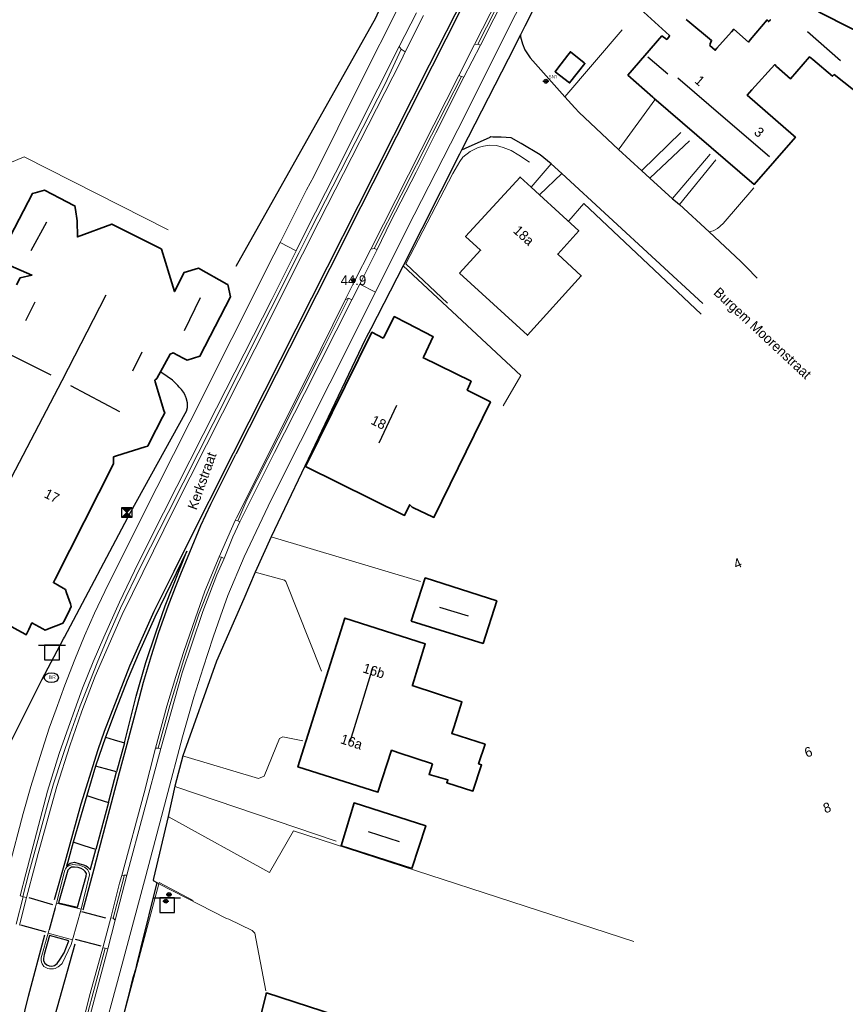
# Model space of a CAD drawing. Header units: metres. Extents: x 169249 to 194689, y 406250 to 412203.
# Tile 326 of 442: x 187877 to 187961, y 411261 to 411362. Entities that reach past the tile are written whole.
import ezdxf
from ezdxf.enums import TextEntityAlignment as Align

# ---------------------------------------------------------------- set-up
doc = ezdxf.new("R2010")
doc.units = ezdxf.units.M
doc.layers.get('0').update_dxf_attribs({"linetype": 'CONTINUOUS'})
for name, color, linetype in [('BGT_NLCS_N264$0$B-WE-IE-MEUBILAIR_WEGMEUBILAIR-S', 252, 'CONTINUOUS'), ('BGT_NLCS_N264$0$B-WE-KG-KADASTRAAL_NOK-G', 252, 'CONTINUOUS'), ('BGT_NLCS_N264$0$B-WE-KL-WATER_BRANDLEIDING_PUT-S', 252, 'CONTINUOUS'), ('BGT_NLCS_N264$0$B-WE-OG-TOPOGRAFIE_WEG_RIJWEG-G', 252, 'CONTINUOUS'), ('BGT_NLCS_N264$0$B-WE-OG-TOPOGRAFIE_WEG_VERKEERSEILAND-GV', 252, 'CONTINUOUS'), ('BGT_NLCS_N264$0$B-WE-OG-TOPOGRAFIE_WEG_VOETPAD-G', 252, 'CONTINUOUS'), ('BGT_NLCS_N264$0$B-WE-VW-MARKERING-G', 252, 'CONTINUOUS'), ('BGT_NLCS_N264$0$B-WE-VW-VERKEERSTEKEN_DRAAGCONSTRUCTIE-S', 252, 'CONTINUOUS'), ('BGT_NLCS_N264$0$Label_Nummeraanduidingreeks', 252, 'CONTINUOUS'), ('BGT_NLCS_N264$0$Label_Openbareruimte', 252, 'CONTINUOUS'), ('BGT_NLCS_N264$0$Label_Puntobject', 252, 'CONTINUOUS')]:
    doc.layers.add(name, color=color, linetype=linetype)
for name, color, linetype, lineweight in [('BGT_NLCS_N264$0$B-WE-IE-TERREINAFSCHEIDING_KUNSTMATIG_HEKWERK-G', 252, 'BGT_NLCS_N264$0$IE-TERREINAFSCHEIDING-KUNSTMATIG', 18), ('BGT_NLCS_N264$0$B-WE-IE-TERREINAFSCHEIDING_KUNSTMATIG_SCHUTTING-G', 252, 'BGT_NLCS_N264$0$IE-TERREINAFSCHEIDING-KUNSTMATIG-DICHT', 18), ('BGT_NLCS_N264$0$B-WE-OG-TOPOGRAFIE_BEBOUWING-G', 252, 'CONTINUOUS', 35), ('BGT_NLCS_N264$0$B-WE-OG-TOPOGRAFIE_WEG_PARKEERPLAATS-G', 252, 'CONTINUOUS', 18), ('BGT_NLCS_N264$0$B-WE-OG-TOPOGRAFIE_WEG_RIJWEG-GV', 252, 'CONTINUOUS', 18), ('BGT_NLCS_N264$0$B-WE-OG-TOPOGRAFIE_WEG_RIJWIELPAD-GV', 252, 'CONTINUOUS', 18), ('BGT_NLCS_N264$0$B-WE-OG-TOPOGRAFIE_WEG_VERHARD-G', 252, 'CONTINUOUS', 18), ('BGT_NLCS_N264$0$B-WE-OG-TOPOGRAFIE_WEG_VOETPAD-GV', 252, 'CONTINUOUS', 18), ('BGT_NLCS_N264$0$B-WE-VW-VERKEERSTEKEN_BORD-S', 252, 'CONTINUOUS', 25), ('X-XX-AL-REFERENTIE-G', 7, 'CONTINUOUS', 18)]:
    doc.layers.add(name, color=color, linetype=linetype, lineweight=lineweight)
doc.styles.add('BGT_NLCS_N264$0$NLCS-ISO', font='NLCS-ISO.ttf')
doc.styles.add('BGT_NLCS_N264$0$STANDARD', font='txt')
doc.linetypes.add('BGT_NLCS_N264$0$IE-TERREINAFSCHEIDING-KUNSTMATIG', pattern='A,4,[82,NLCS.SHX,S=0.75,R=90,X=0,Y=0],4,-2', length=10)
doc.linetypes.add('BGT_NLCS_N264$0$IE-TERREINAFSCHEIDING-KUNSTMATIG-DICHT', pattern='A,8,-1,[82,NLCS.SHX,S=0.75,R=90,X=0,Y=0],-1', length=10)

# ---------------------------------------------------------------- blocks, each defined once
blk = doc.blocks.new('BGT_NLCS_N264$0$SVW-VERKEERSTEKEN_BORD_ANWB-SO')
blk.add_line((-1.375, 0), (1.375, 0))
at = {"flags": 128}
blk.add_lwpolyline([(-0.75, 0), (-0.75, -1.5), (0.75, -1.5), (0.75, 0)], close=True, dxfattribs=at)
blk = doc.blocks.new('BGT_NLCS_N264$0$SIE-WEG_STRAATNAAMBORD_PAAL-SO')
blk.add_line((-0.3, 0), (0.3, 0))
for radius in [0.2, 0.0745]:
    blk.add_circle((0, 0), radius)
at = {"style": 'BGT_NLCS_N264$0$NLCS-ISO'}
blk.add_attdef('STRAATNAAMBORD', (0.28, 0.29), '', height=0.35, dxfattribs=at)
blk = doc.blocks.new('BGT_NLCS_N264$0$SIE-WEG_STRAATPOT_BRANDKRAAN-SO')
blk.add_ellipse((0, 0), major_axis=(-0.729, 0), ratio=0.685994)
at = {"style": 'BGT_NLCS_N264$0$NLCS-ISO'}
blk.add_text('BR', height=0.4, dxfattribs=at).set_placement((-0.3, -0.15))
blk = doc.blocks.new('BGT_NLCS_N264$0$SIE-WEG_CAMERA_SNELHEID-SO')
h = blk.add_hatch(color=256)
h.paths.add_polyline_path([(0.5, 0.5), (-0.5, 0.5), (0, 0)])
h.paths.add_polyline_path([(0, 0), (-0.5, -0.5), (0.5, -0.5)])
for p, q in [((-0.5, 0.5), (0.5, -0.5)), ((0.5, 0.5), (-0.5, -0.5))]:
    blk.add_line(p, q)
at = {"flags": 128}
blk.add_lwpolyline([(-0.5, 0.5), (0.5, 0.5), (0.5, -0.5), (-0.5, -0.5)], close=True, dxfattribs=at)
blk = doc.blocks.new('BGT_NLCS_N264$0$SIE-WEG_PAAL_ALGEMEEN_TYPE_02-SO')
at = {"ltscale": 0.5}
h = blk.add_hatch(color=256, dxfattribs=at)
h.paths.add_polyline_path([(0, 0), (0.1875, 0, 0.41421356), (0, 0.1875)])
h.paths.add_polyline_path([(0, -0.1875), (0, 0), (-0.1875, 0, 0.41421356)])
for p, q in [((-0.1875, 0), (0.1875, 0)), ((0, -0.1875), (0, 0.1875))]:
    blk.add_line(p, q, dxfattribs=at)
blk.add_circle((0, 0), 0.1875, dxfattribs=at)
blk = doc.blocks.new('BGT_NLCS_N264$0$SIE-WEG_VERKEERSBORD_PAAL-SO')
blk.add_line((-0.3, 0), (0.3, 0))
for radius in [0.2, 0.0745]:
    blk.add_circle((0, 0), radius)
blk = doc.blocks.new('BGT_NLCS_N264')
at = {"layer": 'BGT_NLCS_N264$0$B-WE-IE-TERREINAFSCHEIDING_KUNSTMATIG_HEKWERK-G'}
blk.add_line((187886.64, 411255.79, 11.55), (187891.42, 411273.73, 11.53), dxfattribs=at)
for points in [[(187920.87, 411332.98, 11.79), (187916.62, 411337, 11.77), (187921.42, 411346.23, 11.73), (187922.11, 411347.45, 11.74), (187922.44, 411347.89, 11.73), (187923.19, 411348.45, 11.73), (187923.98, 411348.86, 11.73), (187924.54, 411349, 11.73), (187925.12, 411349.11, 11.71), (187925.88, 411349.07, 11.7), (187926.55, 411348.88, 11.69), (187927.37, 411348.57, 11.68), (187928.16, 411348.09, 11.68), (187929.24, 411347.38, 11.64)], [(187891.42, 411273.73, 11.53), (187891.46, 411273.85, 11.53), (187894.9, 411272.03, 11.58)]]:
    blk.add_polyline3d(points, dxfattribs=at)
at = {"layer": 'BGT_NLCS_N264$0$B-WE-IE-TERREINAFSCHEIDING_KUNSTMATIG_SCHUTTING-G'}
for points in [[(187892.37, 411340.46, 11.6), (187877.68, 411347.92, 11.68), (187873.94, 411346.37, 11.66), (187873.88, 411346.35, 11.66), (187873.19, 411346.06, 11.66), (187872.78, 411345.17, 11.66), (187872.15, 411343.78, 11.66), (187870.85, 411340.91, 11.65), (187870.7, 411340.59, 11.65), (187859.46, 411345.91, 11.67)], [(187933.26, 411341.38, 11.66), (187934.77, 411343.17, 11.68), (187946.75, 411331.85, 11.39)]]:
    blk.add_polyline3d(points, dxfattribs=at)
at = {"layer": 'BGT_NLCS_N264$0$B-WE-KG-KADASTRAAL_NOK-G'}
for p, q in [((187960.98, 411357.72, 14.37), (187957.61, 411360.69, 14.35)), ((187943.36, 411356.36, 15.54), (187941.31, 411358.09, 15.54)), ((187878.38, 411338.37, 19.45), (187879.97, 411341.3, 19.48)), ((187894.02, 411330.2, 19.36), (187895.68, 411333.55, 19.39)), ((187877.84, 411331.23, 20.63), (187878.8, 411333.11, 20.7)), ((187880.44, 411325.65, 32.45), (187875.8, 411327.95, 32.5)), ((187889.69, 411327.97, 21.61), (187888.74, 411326.05, 21.57)), ((187887.44, 411321.91, 32.59), (187882.42, 411324.56, 32.47)), ((187915.68, 411322.55, 23.55), (187913.87, 411318.7, 23.52)), ((187920.05, 411301.95, 16.59), (187922.99, 411301.08, 16.63)), ((187912.76, 411279.05, 16.61), (187915.94, 411278.05, 16.61))]:
    blk.add_line(p, q, dxfattribs=at)
for points in [[(187944.37, 411355.97, 18.72), (187949.25, 411351.8, 18.74), (187953.74, 411347.96, 18.75)], [(187870.8, 411304.57, 32.55), (187881.55, 411325.1, 32.52), (187886.03, 411333.83, 32.7)], [(187913.26, 411295.86, 21.19), (187912.05, 411291.96, 21.12), (187910.89, 411288.21, 21.05)]]:
    blk.add_polyline3d(points, dxfattribs=at)
at = {"layer": 'BGT_NLCS_N264$0$B-WE-OG-TOPOGRAFIE_BEBOUWING-G'}
blk.add_line((187930.25, 411344.04, 17.28), (187929.4, 411344.82, 17.28), dxfattribs=at)
for points in [[(187958.74, 411362.73, 13.29), (187968.97, 411357.55, 13.08)], [(187963.1, 411354.11, 13.3), (187960.32, 411356.32, 13.46), (187960.15, 411356.15, 13.49), (187958.16, 411357.85, 13.54), (187957.82, 411358.14, 13.55), (187955.88, 411355.89, 13.72), (187954.43, 411357.15, 13.73), (187954.26, 411357.33, 14.17), (187951.92, 411354.75, 14.14), (187951.43, 411354.22, 16.47), (187956.17, 411350.09, 16.49), (187956.36, 411349.92, 16.49), (187952.16, 411345.1, 16.53), (187941.92, 411353.91, 16.52), (187941.83, 411354.02, 13.9), (187939.27, 411356.27, 13.91), (187942.74, 411360.26, 13.88), (187943.24, 411359.9, 13.82), (187943.44, 411360.14, 13.77), (187943.53, 411360.29, 14.18), (187940.54, 411363.04, 13.94)], [(187945.23, 411361.95, 13.96), (187945.39, 411361.81, 13.57), (187947.81, 411359.8, 13.64), (187947.68, 411359.46, 13.64), (187947.67, 411359.41, 13.64), (187947.64, 411359.3, 14.14), (187948.18, 411358.8, 14.18), (187948.35, 411359, 14.18), (187949.84, 411360.69, 14.22), (187950.07, 411360.95, 14.22), (187951.57, 411359.64, 14.23), (187951.76, 411359.86, 14.22), (187953.47, 411361.89, 14.19), (187953.52, 411361.83, 14.18), (187953.62, 411361.73, 14.16), (187953.78, 411361.88, 13.97), (187953.8, 411361.9, 13.94), (187953.83, 411361.92, 13.91)], [(187933.15, 411358.3, 12.6), (187933.41, 411358.64, 12.62), (187933.42, 411358.63, 12.62), (187934.82, 411357.52, 12.82), (187934.89, 411357.45, 12.83), (187933.33, 411355.46, 12.77), (187931.84, 411356.6, 12.55), (187932.13, 411356.98, 12.56), (187933.15, 411358.3, 12.6)], [(187929.4, 411344.82, 17.28), (187928.27, 411345.85, 17.28), (187922.71, 411339.8, 17.28), (187924.24, 411338.39, 17.28), (187922.1, 411336.05, 14.56)], [(187891.79, 411321.36, 26.43), (187890.47, 411318.77, 26.41), (187890.28, 411318.4, 26.4), (187890.02, 411318.32, 26.4), (187887.08, 411317.39, 26.38), (187886.79, 411317.29, 26.38), (187886.8, 411316.83, 21.7), (187886.8, 411316.6, 19.49), (187880.84, 411304.83, 19.38), (187880.65, 411304.46, 19.38), (187881.25, 411304.12, 19.39), (187881.66, 411303.89, 19.39), (187881.89, 411303.75, 19.4), (187882, 411303.43, 19.4), (187882.39, 411302.29, 19.42), (187882.48, 411302.03, 19.43), (187882.32, 411301.71, 19.43), (187881.78, 411300.61, 19.43), (187881.63, 411300.31, 19.43), (187881.37, 411300.21, 19.43), (187880.21, 411299.77, 19.43), (187879.82, 411299.62, 19.43), (187879.58, 411299.75, 19.44), (187879.19, 411299.95, 19.44), (187878.46, 411300.35, 19.45), (187878.15, 411299.69, 19.45), (187877.88, 411299.14, 19.45), (187877.76, 411299.2, 19.66), (187874.21, 411301.15, 26.12)], [(187876.88, 411334.86, 18.77), (187877.26, 411335.57, 18.76), (187878.46, 411335.85, 16.98), (187875.73, 411337.03, 16.85)], [(187875.32, 411338.02, 16.81), (187878.51, 411344.18, 16.8), (187878.79, 411344.26, 16.8), (187879.76, 411344.53, 16.81), (187881.32, 411343.71, 16.83), (187882.75, 411342.96, 16.84), (187882.85, 411342.91, 16.84), (187882.9, 411342.55, 16.86), (187883.07, 411341.39, 16.9), (187883.11, 411339.74, 15.43), (187886.61, 411341.05, 15.56), (187891.64, 411338.53, 15.77), (187891.69, 411338.5, 15.78), (187893.01, 411334.18, 15.83), (187893.01, 411334.17, 16.34), (187894.01, 411336.12, 16.62), (187895.45, 411336.55, 16.8), (187898.35, 411334.94, 16.86), (187898.45, 411334.88, 16.86), (187898.73, 411333.64, 16.88), (187895.61, 411327.57, 16.88), (187894.29, 411327.17, 16.88), (187893.9, 411327.37, 16.86), (187892.89, 411327.9, 16.84), (187892.56, 411327.79, 19.04), (187891.2, 411325.3, 19), (187890.99, 411325.11, 26.46), (187891.04, 411324.94, 26.46), (187891.93, 411322.04, 26.44), (187892.01, 411321.78, 26.44), (187891.79, 411321.36, 26.43)], [(187922.1, 411336.05, 14.56), (187929.02, 411329.71, 14.52), (187934.51, 411335.77, 14.54), (187932.11, 411337.99, 17.26), (187934.26, 411340.37, 17.28), (187930.25, 411344.04, 17.28)], [(187918.35, 411327.44, 18.37), (187923.27, 411325.02, 18.35), (187922.88, 411324.12, 18.21), (187925.25, 411322.91, 16.09), (187919.48, 411311.12, 16.08), (187919.34, 411311.19, 16.07), (187917.39, 411312.1, 15.97), (187917.26, 411312.16, 15.96), (187917.25, 411312.17, 16.03), (187917.01, 411312.41, 18.39), (187916.96, 411312.31, 18.39), (187916.48, 411311.32, 18.36), (187906.39, 411316.3, 18.34), (187913.15, 411330.01, 18.3), (187914.3, 411329.42, 18.35), (187914.44, 411329.61, 16), (187915.44, 411331.61, 16.09), (187916.74, 411330.94, 16.1), (187919.37, 411329.6, 16.13), (187919.4, 411329.59, 16.13), (187918.44, 411327.54, 16.11), (187918.35, 411327.44, 18.37)], [(187917.17, 411300.53, 14.53), (187918.59, 411304.94, 14.52), (187925.9, 411302.59, 14.56), (187924.49, 411298.26, 14.56), (187917.17, 411300.53, 14.53)], [(187919.32, 411285.97, 14.82), (187915.8, 411287.12, 14.82), (187915.16, 411287.36, 17.38), (187913.76, 411283.06, 17.37), (187905.61, 411285.66, 17.26), (187910.38, 411300.85, 17.26), (187918.6, 411298.21, 17.27), (187917.29, 411294, 17.3), (187917.27, 411293.95, 17.3), (187922.32, 411292.29, 14.82), (187922.34, 411292.28, 14.8), (187921.54, 411289.79, 14.78), (187921.3, 411289.06, 14.77), (187921.31, 411289.06, 14.77), (187924.71, 411287.96, 14.72), (187924.04, 411285.97, 14.71), (187924.34, 411285.85, 14.71), (187923.46, 411283.19, 14.71), (187920.79, 411284.03, 14.71), (187920.91, 411284.35, 14.71), (187918.99, 411284.87, 14.71), (187919.32, 411285.97, 14.82)], [(187917.24, 411275.3, 14.54), (187910.01, 411277.61, 14.53), (187911.33, 411281.98, 14.59), (187918.65, 411279.64, 14.57), (187917.24, 411275.3, 14.54)], [(187900.62, 411255.47, 18.76), (187902.38, 411262.5, 18.74), (187902.4, 411262.59, 18.74), (187928, 411254.25, 19.15)]]:
    blk.add_polyline3d(points, dxfattribs=at)
at = {"layer": 'BGT_NLCS_N264$0$B-WE-OG-TOPOGRAFIE_WEG_PARKEERPLAATS-G'}
blk.add_line((187902.34, 411262.8, 11.85), (187901.21, 411268.7, 11.84), dxfattribs=at)
blk.add_polyline3d([(187902.71, 411274.87, 11.68), (187905.15, 411279.14, 11.68), (187939.89, 411267.82, 11.59)], dxfattribs=at)
at = {"layer": 'BGT_NLCS_N264$0$B-WE-OG-TOPOGRAFIE_WEG_RIJWEG-G'}
for p, q in [((187938.33, 411348.68, 11.26), (187940.68, 411346.5, 11.25)), ((187932.54, 411346.22, 11.35), (187931.45, 411347.19, 11.34)), ((187946.93, 411332.95, 11.28), (187932.54, 411346.22, 11.35)), ((187940.68, 411346.5, 11.25), (187941.52, 411345.74, 11.25)), ((187941.52, 411345.74, 11.25), (187943.83, 411343.65, 11.26)), ((187944.53, 411343.05, 11.25), (187947.56, 411340.28, 11.27))]:
    blk.add_line(p, q, dxfattribs=at)
for points in [[(187928.31, 411360.36, 11.57), (187928.33, 411360.18, 11.56), (187928.39, 411359.92, 11.55), (187928.52, 411359.45, 11.54), (187928.75, 411358.85, 11.53), (187929.3, 411358.01, 11.46), (187932.83, 411354.04, 11.29)], [(187932.83, 411354.04, 11.29), (187933.85, 411352.93, 11.29), (187934.3, 411352.45, 11.28), (187938.33, 411348.68, 11.26)], [(187931.45, 411347.19, 11.34), (187930.31, 411348.12, 11.35), (187928.4, 411349.29, 11.38), (187927.37, 411349.86, 11.42), (187926.36, 411349.94, 11.46), (187925.5, 411349.94, 11.48), (187925.29, 411349.95, 11.49), (187925.17, 411349.89, 11.49), (187922.68, 411348.76, 11.56), (187922.61, 411348.73, 11.56), (187922.29, 411348.59, 11.57)], [(187943.83, 411343.65, 11.26), (187944.12, 411343.4, 11.26), (187944.53, 411343.05, 11.25)], [(187947.56, 411340.28, 11.27), (187950.81, 411337.25, 11.26), (187951.37, 411336.67, 11.27), (187952.46, 411335.54, 11.27)]]:
    blk.add_polyline3d(points, dxfattribs=at)
at = {"layer": 'BGT_NLCS_N264$0$B-WE-OG-TOPOGRAFIE_WEG_RIJWEG-GV'}
for p, q in [((187923.63, 411359.39, 11.36), (187931.05, 411373.99, 11.39)), ((187918.42, 411362.34, 11.37), (187916.55, 411358.65, 11.42)), ((187922.02, 411356.22, 11.36), (187923.63, 411359.39, 11.36)), ((187913.04, 411338.48, 11.4), (187922.02, 411356.22, 11.36)), ((187897.58, 411307.11, 11.35), (187899.19, 411310.8, 11.38)), ((187877.91, 411272.33, 11.6), (187877.18, 411269.51, 11.55)), ((187880.12, 411268.68, 11.51), (187880.97, 411271.73, 11.5)), ((187883.48, 411271.13, 11.49), (187882.6, 411268.01, 11.48)), ((187885.69, 411267.2, 11.35), (187886.51, 411270.26, 11.35))]:
    blk.add_line(p, q, dxfattribs=at)
for points in [[(187916.55, 411358.65, 11.42), (187916.14, 411357.76, 11.42), (187907.73, 411341.28, 11.42), (187906.08, 411337.98, 11.43), (187901.2, 411328.28, 11.44), (187892.98, 411312.01, 11.46), (187887.66, 411301.21, 11.46), (187884.9, 411294.91, 11.47), (187883.57, 411291.33, 11.47), (187882.32, 411287.8, 11.47), (187881.01, 411283.66, 11.47), (187879.11, 411276.8, 11.55), (187878.75, 411275.51, 11.56), (187877.91, 411272.33, 11.6)], [(187910.42, 411333.32, 11.42), (187911.39, 411335.22, 11.41), (187913.04, 411338.48, 11.4)], [(187899.19, 411310.8, 11.38), (187899.33, 411311.07, 11.39), (187906.67, 411325.74, 11.38), (187910.42, 411333.32, 11.42)], [(187891.07, 411287.58, 11.32), (187892.24, 411291.86, 11.32), (187893.15, 411294.89, 11.32), (187893.95, 411297.42, 11.33), (187895.13, 411300.78, 11.34), (187896.11, 411303.59, 11.34), (187897.58, 411307.11, 11.35)], [(187887.64, 411274.56, 11.33), (187889.92, 411283.01, 11.3), (187891.07, 411287.58, 11.32)], [(187880.97, 411271.73, 11.5), (187881.81, 411275.12, 11.5), (187881.89, 411275.25, 11.5), (187882.04, 411275.45, 11.51), (187882.2, 411275.56, 11.51), (187882.39, 411275.63, 11.51), (187882.63, 411275.68, 11.51), (187882.92, 411275.67, 11.51), (187883.32, 411275.63, 11.51), (187883.84, 411275.42, 11.51), (187884.15, 411275.18, 11.51), (187884.32, 411274.86, 11.51), (187884.35, 411274.63, 11.5), (187883.48, 411271.13, 11.49)], [(187886.51, 411270.26, 11.35), (187887.41, 411273.78, 11.34), (187887.64, 411274.56, 11.33)], [(187882.6, 411268.01, 11.48), (187882.45, 411267.52, 11.49), (187881.54, 411265.58, 11.46), (187881.29, 411265.34, 11.46), (187881.13, 411265.24, 11.47), (187880.83, 411265.08, 11.48), (187880.65, 411265.04, 11.49), (187880.42, 411265.03, 11.49), (187880.27, 411265.04, 11.49), (187880.09, 411265.07, 11.48), (187879.94, 411265.13, 11.48), (187879.68, 411265.28, 11.48), (187879.5, 411265.55, 11.49), (187879.43, 411265.71, 11.49), (187879.4, 411265.9, 11.48), (187879.41, 411266.16, 11.46), (187880.12, 411268.68, 11.51)], [(187878.96, 411234.66, 11.33), (187879.99, 411241.79, 11.31), (187880.35, 411244.25, 11.3), (187880.99, 411248.37, 11.31), (187881.62, 411251.4, 11.3), (187882.76, 411256.1, 11.3), (187884.42, 411262.52, 11.28), (187885.69, 411267.2, 11.35)]]:
    blk.add_polyline3d(points, dxfattribs=at)
at = {"layer": 'BGT_NLCS_N264$0$B-WE-OG-TOPOGRAFIE_WEG_RIJWIELPAD-GV'}
for p, q in [((187915.95, 411359.18, 11.36), (187917.72, 411362.63, 11.36)), ((187915.95, 411359.18, 11.36), (187916.15, 411358.92, 11.36)), ((187916.15, 411358.92, 11.36), (187916.55, 411358.65, 11.42)), ((187924.22, 411359.31, 11.49), (187922.52, 411356.05, 11.48)), ((187923.97, 411359.41, 11.49), (187923.63, 411359.39, 11.36)), ((187923.97, 411359.41, 11.49), (187924.22, 411359.31, 11.49)), ((187922.31, 411356.11, 11.48), (187922.02, 411356.22, 11.36)), ((187922.52, 411356.05, 11.48), (187922.31, 411356.11, 11.48)), ((187903.79, 411339.17, 11.52), (187905.42, 411338.33, 11.45)), ((187913.4, 411338.57, 11.53), (187913.04, 411338.48, 11.4)), ((187913.4, 411338.57, 11.53), (187913.7, 411338.45, 11.53)), ((187913.7, 411338.45, 11.53), (187911.92, 411334.94, 11.51)), ((187911.1, 411333.33, 11.49), (187911.92, 411334.94, 11.51)), ((187911.92, 411334.94, 11.51), (187913.51, 411334.11, 11.54)), ((187910.42, 411333.32, 11.42), (187910.75, 411333.48, 11.49)), ((187910.75, 411333.48, 11.49), (187911.1, 411333.33, 11.49)), ((187899.46, 411310.76, 11.51), (187899.19, 411310.8, 11.38)), ((187899.68, 411310.67, 11.5), (187899.46, 411310.76, 11.51)), ((187897.82, 411307.06, 11.49), (187897.58, 411307.11, 11.35)), ((187898.07, 411306.93, 11.52), (187897.82, 411307.06, 11.49)), ((187891.6, 411287.54, 11.5), (187888.14, 411274.62, 11.43)), ((187891.33, 411287.56, 11.47), (187891.07, 411287.58, 11.32)), ((187891.6, 411287.54, 11.5), (187891.33, 411287.56, 11.47)), ((187888.14, 411274.62, 11.43), (187886.97, 411270.02, 11.46)), ((187887.89, 411274.59, 11.38), (187887.64, 411274.56, 11.33)), ((187888.14, 411274.62, 11.43), (187887.89, 411274.59, 11.38)), ((187876.85, 411269.6, 11.59), (187877.57, 411272.39, 11.64)), ((187877.57, 411272.39, 11.64), (187877.55, 411272.44, 11.64)), ((187877.57, 411272.39, 11.64), (187877.91, 411272.33, 11.6)), ((187883.48, 411271.13, 11.49), (187880.97, 411271.73, 11.5)), ((187886.76, 411270.21, 11.45), (187886.51, 411270.26, 11.35)), ((187886.97, 411270.02, 11.46), (187886.76, 411270.21, 11.45)), ((187886.97, 411270.02, 11.46), (187886.22, 411267.07, 11.45)), ((187880.12, 411268.68, 11.51), (187882.6, 411268.01, 11.48)), ((187885.95, 411267.14, 11.5), (187885.69, 411267.2, 11.35)), ((187886.22, 411267.07, 11.45), (187885.95, 411267.14, 11.5))]:
    blk.add_line(p, q, dxfattribs=at)
for points in [[(187931.23, 411373.81, 11.46), (187928.44, 411368.27, 11.49), (187923.97, 411359.41, 11.49)], [(187931.42, 411373.62, 11.54), (187928.27, 411367.34, 11.51), (187924.22, 411359.31, 11.49)], [(187877.55, 411272.44, 11.64), (187878.14, 411274.82, 11.65), (187878.95, 411277.76, 11.54), (187880.05, 411281.77, 11.54), (187880.68, 411283.92, 11.55), (187881.54, 411286.61, 11.55), (187882.38, 411289.04, 11.56), (187883.38, 411291.89, 11.55), (187884.05, 411293.58, 11.55), (187885.11, 411296.27, 11.55), (187886.2, 411298.89, 11.55), (187887.5, 411301.84, 11.55), (187889.65, 411306.27, 11.53), (187892.38, 411311.63, 11.52), (187896.96, 411320.69, 11.52), (187905.74, 411338.16, 11.41), (187906.89, 411340.46, 11.4), (187914.49, 411355.38, 11.45), (187916.15, 411358.92, 11.36)], [(187905.42, 411338.33, 11.45), (187906.38, 411340.26, 11.44), (187909.44, 411346.29, 11.4), (187915.95, 411359.18, 11.36)], [(187922.31, 411356.11, 11.48), (187919.24, 411350.13, 11.48), (187916.14, 411344.02, 11.48), (187913.4, 411338.57, 11.53)], [(187922.52, 411356.05, 11.48), (187919.69, 411350.38, 11.46), (187917.66, 411346.36, 11.46), (187915.05, 411341.28, 11.47), (187913.7, 411338.45, 11.53)], [(187877.55, 411272.44, 11.64), (187877.25, 411272.5, 11.65), (187877.84, 411274.73, 11.64), (187878.75, 411278.23, 11.59), (187880.06, 411283.16, 11.63), (187881.25, 411287.01, 11.63), (187882.02, 411289.24, 11.63), (187883.61, 411293.7, 11.65), (187884.71, 411296.38, 11.65), (187885.8, 411298.9, 11.63), (187887.4, 411302.48, 11.57), (187889.32, 411306.44, 11.49), (187891.9, 411311.59, 11.47), (187897.29, 411322.28, 11.45), (187902.95, 411333.35, 11.45), (187905.42, 411338.33, 11.45)], [(187899.46, 411310.76, 11.51), (187900.4, 411312.91, 11.51), (187903.58, 411319.2, 11.5), (187908.29, 411328.53, 11.5), (187910.75, 411333.48, 11.49)], [(187911.1, 411333.33, 11.49), (187906.28, 411323.77, 11.52), (187903.2, 411317.76, 11.51), (187899.68, 411310.67, 11.5)], [(187899.68, 411310.67, 11.5), (187898.96, 411309.12, 11.5), (187898.07, 411306.93, 11.52)], [(187891.33, 411287.56, 11.47), (187892.53, 411291.92, 11.52), (187894.05, 411296.94, 11.52), (187895.51, 411301.25, 11.52), (187897.82, 411307.06, 11.49)], [(187898.07, 411306.93, 11.52), (187897.32, 411305.25, 11.52), (187895.9, 411301.51, 11.52), (187894.77, 411298.18, 11.52), (187893.8, 411295.24, 11.52), (187892.29, 411289.95, 11.51), (187891.6, 411287.54, 11.5)], [(187886.76, 411270.21, 11.45), (187887.84, 411274.36, 11.46), (187887.89, 411274.59, 11.38)], [(187879.21, 411234.56, 11.48), (187880.2, 411241.76, 11.46), (187880.5, 411243.91, 11.45), (187880.83, 411246.26, 11.48), (187881.12, 411247.97, 11.49), (187881.48, 411249.78, 11.48), (187881.89, 411251.64, 11.48), (187882.32, 411253.51, 11.49), (187882.98, 411256.13, 11.49), (187885.95, 411267.14, 11.5)], [(187880.5, 411241.71, 11.42), (187880.61, 411242.54, 11.42), (187881.04, 411245.49, 11.45), (187881.58, 411248.66, 11.47), (187882.13, 411251.26, 11.46), (187882.83, 411254.33, 11.46), (187883.46, 411256.74, 11.45), (187886.22, 411267.07, 11.45)]]:
    blk.add_polyline3d(points, dxfattribs=at)
at = {"layer": 'BGT_NLCS_N264$0$B-WE-OG-TOPOGRAFIE_WEG_VERHARD-G'}
for p, q in [((187932.83, 411354.04, 11.29), (187938.69, 411360.9, 11.42)), ((187948.25, 411347.62, 11.37), (187944.53, 411343.05, 11.25)), ((187931.45, 411347.19, 11.34), (187929.4, 411344.82, 17.28)), ((187930.25, 411344.04, 17.28), (187932.54, 411346.22, 11.35)), ((187902.88, 411309.13, 11.56), (187918.12, 411304.57, 11.74))]:
    blk.add_line(p, q, dxfattribs=at)
for points in [[(187942.03, 411353.73, 11.45), (187938.37, 411348.74, 11.26), (187938.33, 411348.68, 11.26)], [(187940.68, 411346.5, 11.25), (187940.73, 411346.55, 11.25), (187944.69, 411350.41, 11.45)], [(187945.56, 411349.56, 11.43), (187941.56, 411345.78, 11.25), (187941.52, 411345.74, 11.25)], [(187943.83, 411343.65, 11.26), (187943.84, 411343.66, 11.26), (187947.67, 411348.21, 11.35)], [(187947.56, 411340.28, 11.27), (187947.96, 411340.36, 11.27), (187948.43, 411340.59, 11.27), (187948.98, 411341.12, 11.27), (187952.12, 411344.76, 11.29)], [(187916.35, 411336.78, 11.59), (187928.34, 411325.6, 11.86), (187926.55, 411322.5, 11.83)], [(187908.02, 411295.43, 11.81), (187904.38, 411304.56, 11.7), (187904.24, 411304.72, 11.7), (187901.25, 411305.53, 11.55)], [(187893.86, 411286.78, 11.51), (187894.06, 411286.72, 11.52), (187901.59, 411284.46, 11.71), (187902.17, 411284.7, 11.76), (187903.71, 411288.54, 11.78), (187904.06, 411288.71, 11.78), (187906.09, 411288.32, 11.79)], [(187893.05, 411283.68, 11.53), (187893.26, 411283.6, 11.53), (187909.5, 411278.06, 11.67)], [(187892.38, 411280.59, 11.54), (187892.48, 411280.53, 11.54), (187902.71, 411274.87, 11.68)], [(187891.42, 411273.73, 11.64), (187891.29, 411273.79, 11.63), (187891.21, 411273.84, 11.63)], [(187901.21, 411268.7, 11.84), (187900.92, 411268.95, 11.74), (187898.56, 411270.12, 11.79), (187898.33, 411270.17, 11.8), (187891.42, 411273.73, 11.64)]]:
    blk.add_polyline3d(points, dxfattribs=at)
at = {"layer": 'BGT_NLCS_N264$0$B-WE-OG-TOPOGRAFIE_WEG_VERKEERSEILAND-GV'}
for points in [[(187884.02, 411274.76, 11.63), (187883.91, 411274.99, 11.63), (187883.73, 411275.15, 11.63), (187883.5, 411275.3, 11.63), (187883.17, 411275.39, 11.63), (187882.8, 411275.43, 11.64), (187882.5, 411275.42, 11.63), (187882.29, 411275.3, 11.64), (187882.12, 411275.1, 11.63), (187881.19, 411271.78, 11.64), (187883.13, 411271.33, 11.6), (187884, 411274.5, 11.63), (187884.02, 411274.76, 11.63)], [(187880.49, 411265.33, 11.6), (187880.75, 411265.39, 11.59), (187881.04, 411265.58, 11.59), (187881.36, 411266.03, 11.62), (187881.74, 411266.66, 11.62), (187882.24, 411267.89, 11.62), (187880.25, 411268.44, 11.64), (187879.71, 411266.49, 11.61), (187879.64, 411266.09, 11.6), (187879.66, 411265.86, 11.6), (187879.79, 411265.61, 11.6), (187879.98, 411265.46, 11.6), (187880.22, 411265.35, 11.6), (187880.49, 411265.33, 11.6)]]:
    blk.add_polyline3d(points, dxfattribs=at)
at = {"layer": 'BGT_NLCS_N264$0$B-WE-OG-TOPOGRAFIE_WEG_VOETPAD-G'}
for p, q in [((187902.88, 411309.13, 11.56), (187901.25, 411305.53, 11.55)), ((187893.86, 411286.78, 11.51), (187893.05, 411283.68, 11.53)), ((187893.05, 411283.68, 11.53), (187892.38, 411280.59, 11.54))]:
    blk.add_line(p, q, dxfattribs=at)
for points in [[(187923.06, 411386.89, 11.48), (187924.06, 411386.47, 11.49), (187922.04, 411381.67, 11.49), (187920.9, 411378.97, 11.49), (187920.76, 411378.68, 11.48), (187920.45, 411378.04, 11.48), (187914.66, 411364.69, 11.65), (187914.22, 411363.69, 11.66), (187913.52, 411362.06, 11.68), (187899.26, 411336.74, 11.53)], [(187934.43, 411372.41, 11.56), (187928.76, 411361.25, 11.57), (187928.31, 411360.36, 11.57)], [(187928.31, 411360.36, 11.57), (187927.05, 411357.89, 11.57), (187922.29, 411348.59, 11.57)], [(187922.29, 411348.59, 11.57), (187922.1, 411348.21, 11.57), (187916.35, 411336.78, 11.59)], [(187916.35, 411336.78, 11.59), (187913.03, 411330.37, 11.58), (187912.57, 411329.49, 11.57), (187912.46, 411329.27, 11.57), (187902.88, 411309.13, 11.56)], [(187873.77, 411283.23, 11.72), (187873.78, 411283.24, 11.72), (187876.26, 411288.15, 11.72), (187879.49, 411294.55, 11.72), (187881.68, 411298.73, 11.73), (187881.77, 411298.9, 11.73), (187888.54, 411311.68, 11.69), (187894.11, 411321.73, 11.72), (187894.24, 411321.97, 11.72), (187894.33, 411322.35, 11.73), (187894.34, 411322.81, 11.74), (187894.19, 411323.33, 11.74), (187894.17, 411323.38, 11.74), (187894.07, 411323.66, 11.74), (187893.93, 411323.9, 11.74), (187893.71, 411324.17, 11.74), (187893.5, 411324.41, 11.74), (187893.35, 411324.57, 11.75), (187892.79, 411325.11, 11.77), (187892.26, 411325.5, 11.77), (187891.73, 411325.89, 11.77), (187891.62, 411325.97, 11.77)], [(187901.25, 411305.53, 11.55), (187900.07, 411302.82, 11.54), (187897.3, 411296.46, 11.53), (187893.86, 411286.78, 11.51)], [(187892.38, 411280.59, 11.54), (187890.88, 411274.25, 11.55), (187890.85, 411274.09, 11.55), (187890.84, 411274.06, 11.55), (187891.21, 411273.84, 11.63)], [(187891.21, 411273.84, 11.63), (187889.53, 411267.13, 11.63), (187889.5, 411266.98, 11.66), (187889.21, 411265.76, 11.66), (187889.02, 411264.98, 11.66), (187888.8, 411264.21, 11.66), (187888.55, 411263.3, 11.66), (187888.2, 411261.95, 11.65), (187887.45, 411259, 11.63), (187887.36, 411258.64, 11.63), (187887.29, 411258.39, 11.66), (187886.85, 411256.67, 11.65), (187886.64, 411255.79, 11.65)]]:
    blk.add_polyline3d(points, dxfattribs=at)
at = {"layer": 'BGT_NLCS_N264$0$B-WE-OG-TOPOGRAFIE_WEG_VOETPAD-GV'}
for points in [[(187945.96, 411405.07, 11.52), (187945.17, 411402.29, 11.53), (187943.75, 411397.77, 11.54), (187942.16, 411393.18, 11.56), (187940.84, 411389.79, 11.55), (187939.79, 411387.25, 11.57), (187938.82, 411384.97, 11.6), (187937.97, 411382.95, 11.6), (187936.84, 411380.52, 11.59), (187935.98, 411378.67, 11.59), (187934.57, 411375.8, 11.6), (187927.82, 411362.45, 11.58), (187921.92, 411350.72, 11.5), (187916.73, 411340.53, 11.54), (187913.51, 411334.11, 11.54)], [(187903.79, 411339.17, 11.52), (187906.49, 411344.56, 11.53), (187907.23, 411345.93, 11.54), (187909.68, 411350.85, 11.51), (187910.77, 411353.05, 11.51), (187917.18, 411365.88, 11.5), (187918.18, 411367.68, 11.46), (187922.14, 411375.43, 11.42), (187926.03, 411383.12, 11.44), (187926.7, 411384.55, 11.44), (187928.18, 411387.85, 11.43), (187929.23, 411390.29, 11.43), (187931.21, 411395.39, 11.42)], [(187874.6, 411270.21, 11.69), (187874.67, 411270.42, 11.69), (187876.1, 411275.32, 11.65), (187877.57, 411280.9, 11.62), (187878.36, 411283.66, 11.63), (187879.31, 411286.73, 11.65), (187880.22, 411289.61, 11.66), (187880.92, 411291.54, 11.66), (187881.81, 411294.01, 11.66), (187882.83, 411296.61, 11.66), (187883.83, 411299.04, 11.67), (187884.85, 411301.36, 11.68), (187885.9, 411303.55, 11.64), (187889.53, 411310.87, 11.62), (187894.57, 411320.83, 11.61), (187903.16, 411337.91, 11.51), (187903.79, 411339.17, 11.52)], [(187913.51, 411334.11, 11.54), (187908.85, 411324.83, 11.54), (187902.86, 411312.91, 11.52), (187900.13, 411307.11, 11.52), (187898.46, 411303.14, 11.51), (187897.71, 411301.05, 11.53), (187896.96, 411298.91, 11.55), (187895.92, 411295.76, 11.51), (187894.99, 411292.77, 11.49), (187893.82, 411288.72, 11.47), (187892.17, 411282.39, 11.47), (187890.09, 411274.55, 11.52), (187887.43, 411264.63, 11.51), (187885.44, 411257.23, 11.52), (187884.4, 411253.02, 11.53), (187883.61, 411249.58, 11.54), (187883.39, 411248.42, 11.53)]]:
    blk.add_polyline3d(points, dxfattribs=at)
at = {"layer": 'BGT_NLCS_N264$0$B-WE-VW-MARKERING-G', "linetype": 'Continuous'}
for p, q in [((187885.98, 411288.7, 11.5), (187884.95, 411285.74, 11.51)), ((187887.9, 411288.11, 11.45), (187887.09, 411285.15, 11.44)), ((187884.05, 411282.74, 11.54), (187882.66, 411277.98, 11.51)), ((187886.29, 411282.03, 11.46), (187884.99, 411277.22, 11.47)), ((187880.26, 411269.07, 11.48), (187880.87, 411271.3, 11.51))]:
    blk.add_line(p, q, dxfattribs=at)
at = {"layer": 'BGT_NLCS_N264$0$B-WE-VW-MARKERING-G'}
for p, q in [((187884.95, 411285.74, 11.51), (187884.05, 411282.74, 11.54)), ((187886.29, 411282.03, 11.46), (187887.09, 411285.15, 11.44)), ((187880.61, 411271.58, 11.45), (187878.19, 411272.28, 11.45)), ((187886, 411270.21, 11.36), (187883.56, 411270.85, 11.38)), ((187877.3, 411269.54, 11.51), (187879.88, 411268.83, 11.47)), ((187882.87, 411268.06, 11.41), (187885.49, 411267.39, 11.36))]:
    blk.add_line(p, q, dxfattribs=at)
at = {"layer": 'BGT_NLCS_N264$0$B-WE-VW-MARKERING-G', "linetype": 'Continuous'}
for points in [[(187955.96, 411476.33, 11.21), (187952.93, 411460.13, 11.15), (187950.44, 411448.07, 11.21), (187946.91, 411431.85, 11.17), (187946.18, 411428.62, 11.21), (187944.16, 411419.64, 11.3), (187942.43, 411411.98, 11.24), (187941.4, 411407.99, 11.28), (187940.14, 411403.82, 11.28), (187938.27, 411398.2, 11.32), (187936.89, 411394.34, 11.32), (187935.4, 411390.29, 11.34), (187933.91, 411386.67, 11.35), (187932.2, 411382.91, 11.35), (187930.28, 411378.9, 11.32), (187926.29, 411370.98, 11.35), (187919.31, 411357.18, 11.31), (187912.04, 411342.83, 11.32), (187908.86, 411336.53, 11.35), (187899.28, 411317.58, 11.41)], [(187955.67, 411476.42, 11.21), (187952.64, 411460.21, 11.15), (187950.15, 411448.15, 11.21), (187946.61, 411431.94, 11.17), (187945.88, 411428.69, 11.21), (187943.87, 411419.72, 11.3), (187942.14, 411412.07, 11.24), (187941.11, 411408.08, 11.28), (187939.85, 411403.91, 11.28), (187937.98, 411398.28, 11.32), (187936.6, 411394.43, 11.32), (187935.1, 411390.38, 11.34), (187933.61, 411386.76, 11.35), (187931.9, 411382.99, 11.35), (187929.98, 411378.98, 11.32), (187925.99, 411371.07, 11.35), (187919.01, 411357.27, 11.31), (187911.74, 411342.91, 11.32), (187908.59, 411336.67, 11.35), (187898.99, 411317.66, 11.41)], [(187873.03, 411235.69, 11.43), (187874.09, 411242.99, 11.42), (187875.06, 411248.84, 11.45), (187875.82, 411252.48, 11.45), (187876.75, 411256.69, 11.42), (187878.12, 411262.26, 11.45), (187879.79, 411268.53, 11.37)], [(187882.83, 411267.57, 11.38), (187879.96, 411257.25, 11.39), (187878.93, 411253.09, 11.39), (187878.06, 411249.16, 11.39), (187877.42, 411245.26, 11.41), (187876.6, 411239.23, 11.37), (187876.06, 411235.15, 11.38)]]:
    blk.add_polyline3d(points, dxfattribs=at)
at = {"layer": 'BGT_NLCS_N264$0$B-WE-VW-MARKERING-G'}
for points in [[(187898.99, 411317.66, 11.41), (187894.05, 411307.89, 11.48), (187892.93, 411305.61, 11.49), (187890.9, 411301.5, 11.5), (187888.41, 411295.92, 11.48), (187885.83, 411289.25, 11.5), (187885.19, 411287.39, 11.52), (187883.45, 411281.85, 11.48), (187881.84, 411276.04, 11.47), (187880.74, 411272.09, 11.46)], [(187883.7, 411271.05, 11.44), (187884.81, 411275.26, 11.41), (187885.29, 411277.09, 11.39), (187887.39, 411285.07, 11.42), (187888.17, 411287.97, 11.49), (187889.2, 411291.83, 11.45), (187889.86, 411294.3, 11.45), (187890.65, 411297.02, 11.45), (187891.42, 411299.42, 11.44), (187892.38, 411302.06, 11.44), (187893.1, 411303.99, 11.41), (187893.66, 411305.36, 11.46), (187894.57, 411307.58, 11.45), (187895.7, 411310.28, 11.45), (187896.73, 411312.48, 11.44), (187899.28, 411317.58, 11.41)], [(187891.11, 411299.33, 11.45), (187892.06, 411302.1, 11.44), (187894.27, 411307.66, 11.46), (187890.99, 411300.94, 11.46), (187889.42, 411297.38, 11.45), (187888.19, 411294.48, 11.48), (187887.05, 411291.59, 11.49), (187885.98, 411288.7, 11.5)], [(187887.9, 411288.11, 11.45), (187889.1, 411292.86, 11.48), (187890.09, 411296.3, 11.45), (187891.11, 411299.33, 11.45)], [(187885.98, 411288.7, 11.5), (187886.87, 411288.43, 11.48), (187887.9, 411288.11, 11.45)], [(187887.09, 411285.15, 11.44), (187885.97, 411285.46, 11.47), (187884.95, 411285.74, 11.51)], [(187884.05, 411282.74, 11.54), (187885.09, 411282.41, 11.5), (187886.29, 411282.03, 11.46)], [(187882.66, 411277.98, 11.51), (187882.11, 411275.97, 11.51), (187882, 411275.57, 11.51), (187882.36, 411275.83, 11.53), (187882.5, 411275.86, 11.51), (187882.8, 411275.92, 11.48), (187883.25, 411275.8, 11.46), (187883.35, 411275.77, 11.46), (187883.74, 411275.66, 11.47)], [(187884.99, 411277.22, 11.47), (187883.81, 411277.6, 11.49), (187882.66, 411277.98, 11.51)], [(187883.74, 411275.66, 11.47), (187883.99, 411275.55, 11.48), (187884.12, 411275.44, 11.48), (187884.43, 411275.15, 11.47), (187884.48, 411275.34, 11.47), (187884.99, 411277.22, 11.47)]]:
    blk.add_polyline3d(points, dxfattribs=at)
at = {"layer": 'BGT_NLCS_N264$0$B-WE-IE-MEUBILAIR_WEGMEUBILAIR-S', "color": 7}
for name, p in [('BGT_NLCS_N264$0$SIE-WEG_PAAL_ALGEMEEN_TYPE_02-SO', (187911.27, 411335.33, 11.41)), ('BGT_NLCS_N264$0$SIE-WEG_CAMERA_SNELHEID-SO', (187888.15, 411311.62, 11.9))]:
    blk.add_blockref(name, p, dxfattribs=at)
at = {"layer": 'BGT_NLCS_N264$0$B-WE-KL-WATER_BRANDLEIDING_PUT-S', "color": 7, "linetype": 'Continuous'}
blk.add_blockref('BGT_NLCS_N264$0$SIE-WEG_STRAATPOT_BRANDKRAAN-SO', (187880.45, 411294.76, 11.67), dxfattribs=at)
at = {"layer": 'BGT_NLCS_N264$0$B-WE-VW-VERKEERSTEKEN_BORD-S', "color": 7}
blk.add_blockref('BGT_NLCS_N264$0$SIE-WEG_STRAATNAAMBORD_PAAL-SO', (187930.91, 411355.64, 11.83), dxfattribs=at).add_auto_attribs({'STRAATNAAMBORD': 'SN1'})
for p in [(187880.51, 411298.08, 11.78), (187892.26, 411272.29, 11.53)]:
    blk.add_blockref('BGT_NLCS_N264$0$SVW-VERKEERSTEKEN_BORD_ANWB-SO', p, dxfattribs=at)
at = {"layer": 'BGT_NLCS_N264$0$B-WE-VW-VERKEERSTEKEN_DRAAGCONSTRUCTIE-S', "color": 7}
for p in [(187892.45, 411272.63, 11.55), (187892.12, 411271.95, 11.51)]:
    blk.add_blockref('BGT_NLCS_N264$0$SIE-WEG_VERKEERSBORD_PAAL-SO', p, dxfattribs=at)
at = {"layer": 'BGT_NLCS_N264$0$Label_Nummeraanduidingreeks', "color": 7, "lineweight": 18, "style": 'BGT_NLCS_N264$0$STANDARD'}
for s, rotation, p in [('1', -41, (187946.61, 411355.7)), ('3', -41, (187952.67, 411350.44)), ('18a', -42.2, (187928.65, 411339.9)), ('18', -26.2, (187913.84, 411320.82)), ('17', -26.8, (187880.5, 411313.32)), ('4', 23.7, (187950.46, 411306.43)), ('16b', -17.4, (187913.36, 411295.48)), ('16a', -17.6, (187911.08, 411288.22)), ('6', 18.5, (187957.69, 411287.18)), ('8', 18.5, (187959.59, 411281.5))]:
    blk.add_text(s, height=1, rotation=rotation, dxfattribs=at).set_placement(p, align=Align.MIDDLE)
at = {"layer": 'BGT_NLCS_N264$0$Label_Openbareruimte', "color": 252, "lineweight": 18, "style": 'BGT_NLCS_N264$0$STANDARD'}
for s, rotation, p in [('Burgem Moorenstraat', -42.8939, (187952.91, 411329.82)), ('Kerkstraat', 70.1882, (187895.79, 411314.85))]:
    blk.add_text(s, height=1, rotation=rotation, dxfattribs=at).set_placement(p, align=Align.MIDDLE)
at = {"layer": 'BGT_NLCS_N264$0$Label_Puntobject', "lineweight": 18, "style": 'BGT_NLCS_N264$0$STANDARD'}
blk.add_text('44.9', height=1, dxfattribs=at).set_placement((187911.27, 411335.33, 11.41), align=Align.MIDDLE)

msp = doc.modelspace()

# ---------------------------------------------------------------- block references
at = {"layer": 'X-XX-AL-REFERENTIE-G'}
msp.add_blockref('BGT_NLCS_N264', (0, 0), dxfattribs=at)

doc.saveas('drawing.dxf')
